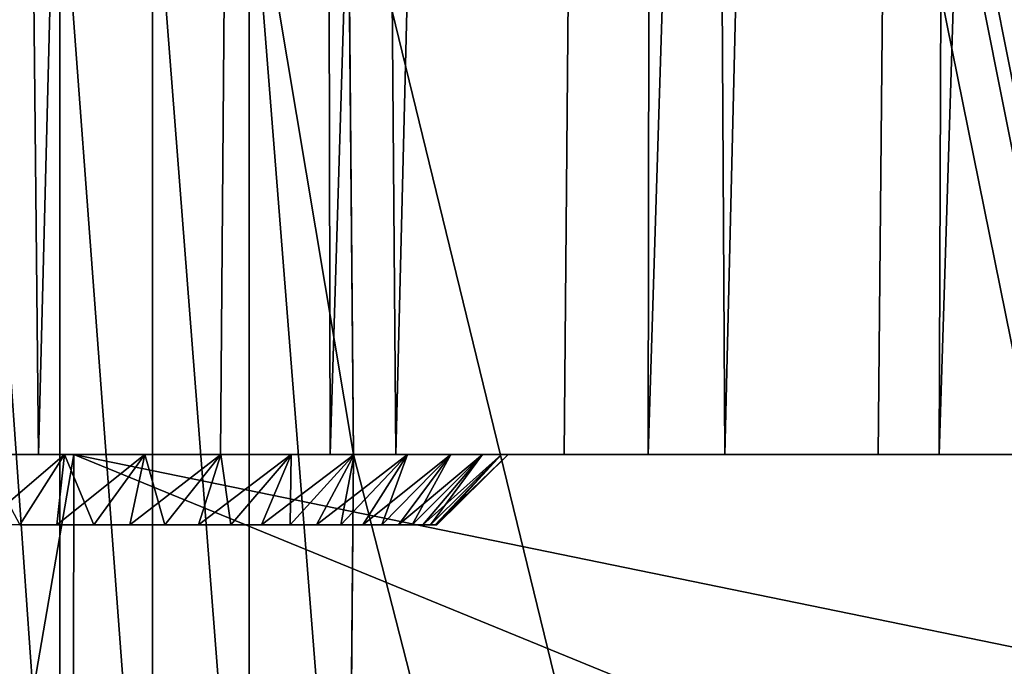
# Model space of a CAD drawing. Header units: millimetres. Extents: x -110 to 110, y 0 to 80.
# Tile 397 of 439: x 95.61 to 98.42, y 39.4 to 41.24. Entities that reach past the tile are written whole.
import ezdxf

# ---------------------------------------------------------------- set-up
doc = ezdxf.new("R2010")
doc.units = ezdxf.units.MM
doc.header["$LTSCALE"] = 59.460957
for name, color, linetype in [('180', 7, 'CONTINUOUS'), ('24', 7, 'CONTINUOUS'), ('28', 7, 'CONTINUOUS'), ('304', 7, 'CONTINUOUS'), ('306', 7, 'CONTINUOUS'), ('307', 7, 'CONTINUOUS'), ('310', 7, 'CONTINUOUS'), ('311', 7, 'CONTINUOUS'), ('316', 7, 'CONTINUOUS'), ('317', 7, 'CONTINUOUS'), ('320', 7, 'CONTINUOUS'), ('321', 7, 'CONTINUOUS'), ('4', 7, 'CONTINUOUS'), ('6', 7, 'CONTINUOUS')]:
    doc.layers.add(name, color=color, linetype=linetype)

msp = doc.modelspace()

# ---------------------------------------------------------------- linework, layer by layer
at = {"layer": '180', "color": 7, "linetype": 'CONTINUOUS'}
for points in [[(95.7213, 41.7667, 54.8232), (95.4729, 41.7624, 54.6893), (95.7213, 38.2333, 54.8232), (95.7213, 41.7667, 54.8232)], [(95.7213, 38.2333, 54.8232), (95.4729, 41.7624, 54.6893), (95.4729, 38.2376, 54.6893), (95.7213, 38.2333, 54.8232)], [(95.986, 41.7713, 54.9208), (95.7213, 41.7667, 54.8232), (95.986, 38.2287, 54.9208), (95.986, 41.7713, 54.9208)], [(95.986, 38.2287, 54.9208), (95.7213, 41.7667, 54.8232), (95.7213, 38.2333, 54.8232), (95.986, 38.2287, 54.9208)], [(96.2619, 41.7762, 54.9801), (95.986, 41.7713, 54.9208), (96.2619, 38.2238, 54.9801), (96.2619, 41.7762, 54.9801)], [(96.2619, 38.2238, 54.9801), (95.986, 41.7713, 54.9208), (95.986, 38.2287, 54.9208), (96.2619, 38.2238, 54.9801)], [(96.5589, 40, 55), (96.5433, 41.7811, 55), (96.2619, 41.7762, 54.9801), (96.5589, 40, 55)], [(96.5433, 38.2189, 55), (96.2619, 41.7762, 54.9801), (96.2619, 38.2238, 54.9801), (96.5433, 38.2189, 55)], [(96.5433, 38.2189, 55), (96.5589, 40, 55), (96.2619, 41.7762, 54.9801), (96.5433, 38.2189, 55)]]:
    msp.add_3dface(points, dxfattribs=at)
at = {"layer": '24', "color": 7, "linetype": 'CONTINUOUS'}
for points in [[(95.1238, 40, -43.7731), (95.661, 40, -43.3776), (95.3411, 70.7052, -44.275), (95.1238, 40, -43.7731)], [(95.3411, 70.7052, -44.275), (95.661, 40, -43.3776), (96.4269, 70.7052, -43.4509), (95.3411, 70.7052, -44.275)], [(95.661, 40, -43.3776), (96.18, 40, -42.9585), (96.4269, 70.7052, -43.4509), (95.661, 40, -43.3776)], [(96.18, 40, -42.9585), (96.6799, 40, -42.5168), (96.4269, 70.7052, -43.4509), (96.18, 40, -42.9585)], [(96.4269, 70.7052, -43.4509), (96.6799, 40, -42.5168), (97.4362, 70.7052, -42.5348), (96.4269, 70.7052, -43.4509)], [(96.6799, 40, -42.5168), (97.1597, 40, -42.0533), (97.4362, 70.7052, -42.5348), (96.6799, 40, -42.5168)], [(97.1597, 40, -42.0533), (97.6183, 40, -41.5689), (97.4362, 70.7052, -42.5348), (97.1597, 40, -42.0533)], [(97.4362, 70.7052, -42.5348), (97.6183, 40, -41.5689), (98.3613, 70.7052, -41.5337), (97.4362, 70.7052, -42.5348)], [(97.6183, 40, -41.5689), (98.055, 40, -41.0646), (98.3613, 70.7052, -41.5337), (97.6183, 40, -41.5689)], [(98.055, 40, -41.0646), (98.4689, 40, -40.5414), (98.3613, 70.7052, -41.5337), (98.055, 40, -41.0646)], [(98.3613, 70.7052, -41.5337), (98.4689, 40, -40.5414), (99.1951, 70.7052, -40.4554), (98.3613, 70.7052, -41.5337)]]:
    msp.add_3dface(points, dxfattribs=at)
at = {"layer": '28', "color": 7, "linetype": 'CONTINUOUS'}
for points in [[(96.4269, 70.7052, 43.4509), (95.5141, 40, 43.4894), (95.3411, 70.7052, 44.275), (96.4269, 70.7052, 43.4509)], [(96.4922, 40, 42.6873), (95.5141, 40, 43.4894), (96.4269, 70.7052, 43.4509), (96.4922, 40, 42.6873)], [(97.4362, 70.7052, 42.5348), (96.4922, 40, 42.6873), (96.4269, 70.7052, 43.4509), (97.4362, 70.7052, 42.5348)], [(97.3993, 40, 41.8056), (96.4922, 40, 42.6873), (97.4362, 70.7052, 42.5348), (97.3993, 40, 41.8056)], [(98.3613, 70.7052, 41.5337), (97.3993, 40, 41.8056), (97.4362, 70.7052, 42.5348), (98.3613, 70.7052, 41.5337)], [(98.2289, 40, 40.8506), (97.3993, 40, 41.8056), (98.3613, 70.7052, 41.5337), (98.2289, 40, 40.8506)], [(99.1951, 70.7052, 40.4554), (98.2289, 40, 40.8506), (98.3613, 70.7052, 41.5337), (99.1951, 70.7052, 40.4554)], [(98.975, 40, 39.8291), (98.2289, 40, 40.8506), (99.1951, 70.7052, 40.4554), (98.975, 40, 39.8291)]]:
    msp.add_3dface(points, dxfattribs=at)
at = {"layer": '304', "color": 7, "linetype": 'CONTINUOUS'}
for points in [[(95.661, 40, -43.3776), (95.1238, 40, -43.7731), (95.5, 40, -40.5), (95.661, 40, -43.3776)], [(95.4127, 40, -36.0013), (95.7615, 40, -36.0114), (95.5, 40, -37.5), (95.4127, 40, -36.0013)], [(95.7615, 40, 36.0114), (95.4127, 40, 36.0013), (95.7346, 40, 37.5185), (95.7615, 40, 36.0114)], [(95.7346, 40, 37.5185), (95.4127, 40, 36.0013), (95.5, 40, 37.5), (95.7346, 40, 37.5185)], [(95.5, 40, -37.5), (95.7615, 40, -36.0114), (95.7346, 40, -37.5185), (95.5, 40, -37.5)], [(95.7346, 40, -40.4815), (95.661, 40, -43.3776), (95.5, 40, -40.5), (95.7346, 40, -40.4815)], [(95.5, 40, 40.5), (95.5141, 40, 43.4894), (95.7346, 40, 40.4815), (95.5, 40, 40.5)], [(95.5141, 40, 43.4894), (96.4922, 40, 42.6873), (95.7346, 40, 40.4815), (95.5141, 40, 43.4894)], [(96.18, 40, -42.9585), (95.661, 40, -43.3776), (95.9635, 40, -40.4266), (96.18, 40, -42.9585)], [(95.9635, 40, -40.4266), (95.661, 40, -43.3776), (95.7346, 40, -40.4815), (95.9635, 40, -40.4266)], [(95.7346, 40, -37.5185), (95.7615, 40, -36.0114), (95.9635, 40, -37.5734), (95.7346, 40, -37.5185)], [(95.9635, 40, 37.5734), (95.7615, 40, 36.0114), (95.7346, 40, 37.5185), (95.9635, 40, 37.5734)], [(95.7346, 40, 40.4815), (96.4922, 40, 42.6873), (95.9635, 40, 40.4266), (95.7346, 40, 40.4815)], [(96.8365, 40, 38.319), (95.7615, 40, 36.0114), (96.7135, 40, 38.1183), (96.8365, 40, 38.319)], [(96.7135, 40, 38.1183), (95.7615, 40, 36.0114), (96.5607, 40, 37.9393), (96.7135, 40, 38.1183)], [(96.5607, 40, 37.9393), (95.7615, 40, 36.0114), (96.3817, 40, 37.7865), (96.5607, 40, 37.9393)], [(96.3817, 40, 37.7865), (95.7615, 40, 36.0114), (96.181, 40, 37.6635), (96.3817, 40, 37.7865)], [(96.181, 40, 37.6635), (95.7615, 40, 36.0114), (95.9635, 40, 37.5734), (96.181, 40, 37.6635)], [(95.7615, 40, -36.0114), (100.6631, 40, -36.4403), (95.9635, 40, -37.5734), (95.7615, 40, -36.0114)], [(98.2289, 40, 40.8506), (98.975, 40, 39.8291), (95.7615, 40, 36.0114), (98.2289, 40, 40.8506)], [(98.2289, 40, 40.8506), (95.7615, 40, 36.0114), (96.8365, 40, 38.319), (98.2289, 40, 40.8506)], [(98.975, 40, 39.8291), (99.6325, 40, 38.7483), (95.7615, 40, 36.0114), (98.975, 40, 39.8291)], [(99.6325, 40, 38.7483), (100.1965, 40, 37.616), (95.7615, 40, 36.0114), (99.6325, 40, 38.7483)], [(100.1965, 40, 37.616), (100.6631, 40, 36.4403), (95.7615, 40, 36.0114), (100.1965, 40, 37.616)], [(96.181, 40, -40.3365), (96.18, 40, -42.9585), (95.9635, 40, -40.4266), (96.181, 40, -40.3365)], [(95.9635, 40, -37.5734), (100.6631, 40, -36.4403), (96.181, 40, -37.6635), (95.9635, 40, -37.5734)], [(95.9635, 40, 40.4266), (96.4922, 40, 42.6873), (96.181, 40, 40.3365), (95.9635, 40, 40.4266)], [(96.6799, 40, -42.5168), (96.18, 40, -42.9585), (96.5607, 40, -40.0607), (96.6799, 40, -42.5168)], [(96.5607, 40, -40.0607), (96.18, 40, -42.9585), (96.3817, 40, -40.2135), (96.5607, 40, -40.0607)], [(96.3817, 40, -40.2135), (96.18, 40, -42.9585), (96.181, 40, -40.3365), (96.3817, 40, -40.2135)], [(96.181, 40, -37.6635), (100.6631, 40, -36.4403), (96.3817, 40, -37.7865), (96.181, 40, -37.6635)], [(96.181, 40, 40.3365), (96.4922, 40, 42.6873), (96.3817, 40, 40.2135), (96.181, 40, 40.3365)], [(96.3817, 40, -37.7865), (100.6631, 40, -36.4403), (96.5607, 40, -37.9393), (96.3817, 40, -37.7865)], [(96.3817, 40, 40.2135), (96.4922, 40, 42.6873), (96.5607, 40, 40.0607), (96.3817, 40, 40.2135)], [(96.4922, 40, 42.6873), (97.3993, 40, 41.8056), (96.5607, 40, 40.0607), (96.4922, 40, 42.6873)], [(96.7135, 40, -39.8817), (96.6799, 40, -42.5168), (96.5607, 40, -40.0607), (96.7135, 40, -39.8817)], [(96.5607, 40, -37.9393), (100.6631, 40, -36.4403), (96.7135, 40, -38.1183), (96.5607, 40, -37.9393)], [(96.5607, 40, 40.0607), (97.3993, 40, 41.8056), (96.7135, 40, 39.8817), (96.5607, 40, 40.0607)], [(97.1597, 40, -42.0533), (96.6799, 40, -42.5168), (96.9815, 40, -39.2346), (97.1597, 40, -42.0533)], [(96.9815, 40, -39.2346), (96.6799, 40, -42.5168), (96.9266, 40, -39.4635), (96.9815, 40, -39.2346)], [(96.9266, 40, -39.4635), (96.6799, 40, -42.5168), (96.8365, 40, -39.681), (96.9266, 40, -39.4635)], [(96.8365, 40, -39.681), (96.6799, 40, -42.5168), (96.7135, 40, -39.8817), (96.8365, 40, -39.681)], [(96.7135, 40, -38.1183), (100.6631, 40, -36.4403), (96.8365, 40, -38.319), (96.7135, 40, -38.1183)], [(96.7135, 40, 39.8817), (97.3993, 40, 41.8056), (96.8365, 40, 39.681), (96.7135, 40, 39.8817)], [(96.8365, 40, -38.319), (100.6631, 40, -36.4403), (96.9266, 40, -38.5365), (96.8365, 40, -38.319)], [(96.8365, 40, 39.681), (97.3993, 40, 41.8056), (96.9266, 40, 39.4635), (96.8365, 40, 39.681)], [(96.9266, 40, 38.5365), (98.2289, 40, 40.8506), (96.8365, 40, 38.319), (96.9266, 40, 38.5365)], [(96.9266, 40, -38.5365), (100.6631, 40, -36.4403), (96.9815, 40, -38.7654), (96.9266, 40, -38.5365)], [(96.9266, 40, 39.4635), (97.3993, 40, 41.8056), (96.9815, 40, 39.2346), (96.9266, 40, 39.4635)], [(96.9815, 40, 38.7654), (98.2289, 40, 40.8506), (96.9266, 40, 38.5365), (96.9815, 40, 38.7654)], [(97, 40, -39), (97.1597, 40, -42.0533), (96.9815, 40, -39.2346), (97, 40, -39)], [(100.6631, 40, -36.4403), (97, 40, -39), (96.9815, 40, -38.7654), (100.6631, 40, -36.4403)], [(97.3993, 40, 41.8056), (98.2289, 40, 40.8506), (96.9815, 40, 38.7654), (97.3993, 40, 41.8056)], [(97, 40, 39), (97.3993, 40, 41.8056), (96.9815, 40, 38.7654), (97, 40, 39)], [(97.3993, 40, 41.8056), (97, 40, 39), (96.9815, 40, 39.2346), (97.3993, 40, 41.8056)], [(100.6631, 40, -36.4403), (97.1597, 40, -42.0533), (97, 40, -39), (100.6631, 40, -36.4403)], [(100.6631, 40, -36.4403), (97.6183, 40, -41.5689), (97.1597, 40, -42.0533), (100.6631, 40, -36.4403)], [(100.6631, 40, -36.4403), (98.055, 40, -41.0646), (97.6183, 40, -41.5689), (100.6631, 40, -36.4403)], [(100.6631, 40, -36.4403), (98.4689, 40, -40.5414), (98.055, 40, -41.0646), (100.6631, 40, -36.4403)]]:
    msp.add_3dface(points, dxfattribs=at)
at = {"layer": '306', "color": 7, "linetype": 'CONTINUOUS'}
for points in [[(95.4127, 40, 36.0013), (95.7615, 40, 36.0114), (95.4138, 37.9825, 36.0365), (95.4127, 40, 36.0013)], [(95.4138, 37.9825, 36.0365), (95.7615, 40, 36.0114), (95.7584, 37.9825, 36.0465), (95.4138, 37.9825, 36.0365)]]:
    msp.add_3dface(points, dxfattribs=at)
at = {"layer": '307', "color": 7, "linetype": 'CONTINUOUS'}
for points in [[(100.6631, 40, 36.4403), (100.6752, 38.9922, 36.459), (95.7584, 37.9825, 36.0465), (100.6631, 40, 36.4403)], [(95.7615, 40, 36.0114), (100.6631, 40, 36.4403), (95.7584, 37.9825, 36.0465), (95.7615, 40, 36.0114)]]:
    msp.add_3dface(points, dxfattribs=at)
at = {"layer": '310', "color": 7, "linetype": 'CONTINUOUS'}
for points in [[(95.7346, 40, -40.4815), (95.5, 40, -40.5), (95.6071, 39.8, -40.2921), (95.7346, 40, -40.4815)], [(95.7134, 39.8, -40.2788), (95.7346, 40, -40.4815), (95.6071, 39.8, -40.2921), (95.7134, 39.8, -40.2788)], [(95.8183, 39.8, -40.2568), (95.7346, 40, -40.4815), (95.7134, 39.8, -40.2788), (95.8183, 39.8, -40.2568)], [(95.9635, 40, -40.4266), (95.7346, 40, -40.4815), (95.8183, 39.8, -40.2568), (95.9635, 40, -40.4266)], [(95.921, 39.8, -40.2263), (95.9635, 40, -40.4266), (95.8183, 39.8, -40.2568), (95.921, 39.8, -40.2263)], [(96.0208, 39.8, -40.1873), (95.9635, 40, -40.4266), (95.921, 39.8, -40.2263), (96.0208, 39.8, -40.1873)], [(96.181, 40, -40.3365), (95.9635, 40, -40.4266), (96.0208, 39.8, -40.1873), (96.181, 40, -40.3365)], [(96.1171, 39.8, -40.1402), (96.181, 40, -40.3365), (96.0208, 39.8, -40.1873), (96.1171, 39.8, -40.1402)], [(96.2091, 39.8, -40.0854), (96.181, 40, -40.3365), (96.1171, 39.8, -40.1402), (96.2091, 39.8, -40.0854)], [(96.3817, 40, -40.2135), (96.181, 40, -40.3365), (96.2091, 39.8, -40.0854), (96.3817, 40, -40.2135)], [(96.2963, 39.8, -40.0231), (96.3817, 40, -40.2135), (96.2091, 39.8, -40.0854), (96.2963, 39.8, -40.0231)], [(96.3781, 39.8, -39.9539), (96.3817, 40, -40.2135), (96.2963, 39.8, -40.0231), (96.3781, 39.8, -39.9539)], [(96.4539, 39.8, -39.8781), (96.5607, 40, -40.0607), (96.3781, 39.8, -39.9539), (96.4539, 39.8, -39.8781)], [(96.5607, 40, -40.0607), (96.3817, 40, -40.2135), (96.3781, 39.8, -39.9539), (96.5607, 40, -40.0607)], [(96.5231, 39.8, -39.7963), (96.5607, 40, -40.0607), (96.4539, 39.8, -39.8781), (96.5231, 39.8, -39.7963)], [(96.7135, 40, -39.8817), (96.5607, 40, -40.0607), (96.5231, 39.8, -39.7963), (96.7135, 40, -39.8817)], [(96.5854, 39.8, -39.7091), (96.7135, 40, -39.8817), (96.5231, 39.8, -39.7963), (96.5854, 39.8, -39.7091)], [(96.6402, 39.8, -39.6171), (96.7135, 40, -39.8817), (96.5854, 39.8, -39.7091), (96.6402, 39.8, -39.6171)], [(96.8365, 40, -39.681), (96.7135, 40, -39.8817), (96.6402, 39.8, -39.6171), (96.8365, 40, -39.681)], [(96.6873, 39.8, -39.5208), (96.8365, 40, -39.681), (96.6402, 39.8, -39.6171), (96.6873, 39.8, -39.5208)], [(96.7263, 39.8, -39.421), (96.8365, 40, -39.681), (96.6873, 39.8, -39.5208), (96.7263, 39.8, -39.421)], [(96.9266, 40, -39.4635), (96.8365, 40, -39.681), (96.7263, 39.8, -39.421), (96.9266, 40, -39.4635)], [(96.7568, 39.8, -39.3183), (96.9266, 40, -39.4635), (96.7263, 39.8, -39.421), (96.7568, 39.8, -39.3183)], [(96.7788, 39.8, -39.2134), (96.9266, 40, -39.4635), (96.7568, 39.8, -39.3183), (96.7788, 39.8, -39.2134)], [(96.7921, 39.8, -39.1071), (96.9815, 40, -39.2346), (96.7788, 39.8, -39.2134), (96.7921, 39.8, -39.1071)], [(96.9815, 40, -39.2346), (96.9266, 40, -39.4635), (96.7788, 39.8, -39.2134), (96.9815, 40, -39.2346)], [(96.7965, 39.8, -39), (96.9815, 40, -39.2346), (96.7921, 39.8, -39.1071), (96.7965, 39.8, -39)], [(97, 40, -39), (96.9815, 40, -39.2346), (96.7965, 39.8, -39), (97, 40, -39)]]:
    msp.add_3dface(points, dxfattribs=at)
at = {"layer": '311', "color": 7, "linetype": 'CONTINUOUS'}
for points in [[(95.5, 39.8, -37.7035), (95.7346, 40, -37.5185), (95.6071, 39.8, -37.7079), (95.5, 39.8, -37.7035)], [(95.5, 40, -37.5), (95.7346, 40, -37.5185), (95.5, 39.8, -37.7035), (95.5, 40, -37.5)], [(95.6071, 39.8, -37.7079), (95.7346, 40, -37.5185), (95.7134, 39.8, -37.7212), (95.6071, 39.8, -37.7079)], [(95.7134, 39.8, -37.7212), (95.9635, 40, -37.5734), (95.8183, 39.8, -37.7432), (95.7134, 39.8, -37.7212)], [(95.7346, 40, -37.5185), (95.9635, 40, -37.5734), (95.7134, 39.8, -37.7212), (95.7346, 40, -37.5185)], [(95.8183, 39.8, -37.7432), (95.9635, 40, -37.5734), (95.921, 39.8, -37.7737), (95.8183, 39.8, -37.7432)], [(95.9635, 40, -37.5734), (96.181, 40, -37.6635), (95.921, 39.8, -37.7737), (95.9635, 40, -37.5734)], [(95.921, 39.8, -37.7737), (96.181, 40, -37.6635), (96.0208, 39.8, -37.8127), (95.921, 39.8, -37.7737)], [(96.0208, 39.8, -37.8127), (96.181, 40, -37.6635), (96.1171, 39.8, -37.8598), (96.0208, 39.8, -37.8127)], [(96.181, 40, -37.6635), (96.3817, 40, -37.7865), (96.1171, 39.8, -37.8598), (96.181, 40, -37.6635)], [(96.1171, 39.8, -37.8598), (96.3817, 40, -37.7865), (96.2091, 39.8, -37.9146), (96.1171, 39.8, -37.8598)], [(96.2091, 39.8, -37.9146), (96.3817, 40, -37.7865), (96.2963, 39.8, -37.9769), (96.2091, 39.8, -37.9146)], [(96.3817, 40, -37.7865), (96.5607, 40, -37.9393), (96.2963, 39.8, -37.9769), (96.3817, 40, -37.7865)], [(96.2963, 39.8, -37.9769), (96.5607, 40, -37.9393), (96.3781, 39.8, -38.0461), (96.2963, 39.8, -37.9769)], [(96.3781, 39.8, -38.0461), (96.5607, 40, -37.9393), (96.4539, 39.8, -38.1219), (96.3781, 39.8, -38.0461)], [(96.4539, 39.8, -38.1219), (96.7135, 40, -38.1183), (96.5231, 39.8, -38.2037), (96.4539, 39.8, -38.1219)], [(96.5607, 40, -37.9393), (96.7135, 40, -38.1183), (96.4539, 39.8, -38.1219), (96.5607, 40, -37.9393)], [(96.5231, 39.8, -38.2037), (96.7135, 40, -38.1183), (96.5854, 39.8, -38.2909), (96.5231, 39.8, -38.2037)], [(96.5854, 39.8, -38.2909), (96.8365, 40, -38.319), (96.6402, 39.8, -38.3829), (96.5854, 39.8, -38.2909)], [(96.7135, 40, -38.1183), (96.8365, 40, -38.319), (96.5854, 39.8, -38.2909), (96.7135, 40, -38.1183)], [(96.6402, 39.8, -38.3829), (96.8365, 40, -38.319), (96.6873, 39.8, -38.4792), (96.6402, 39.8, -38.3829)], [(96.8365, 40, -38.319), (96.9266, 40, -38.5365), (96.6873, 39.8, -38.4792), (96.8365, 40, -38.319)], [(96.6873, 39.8, -38.4792), (96.9266, 40, -38.5365), (96.7263, 39.8, -38.579), (96.6873, 39.8, -38.4792)], [(96.7263, 39.8, -38.579), (96.9266, 40, -38.5365), (96.7568, 39.8, -38.6817), (96.7263, 39.8, -38.579)], [(96.9266, 40, -38.5365), (96.9815, 40, -38.7654), (96.7568, 39.8, -38.6817), (96.9266, 40, -38.5365)], [(96.7568, 39.8, -38.6817), (96.9815, 40, -38.7654), (96.7788, 39.8, -38.7866), (96.7568, 39.8, -38.6817)], [(96.7788, 39.8, -38.7866), (96.9815, 40, -38.7654), (96.7921, 39.8, -38.8929), (96.7788, 39.8, -38.7866)], [(97, 40, -39), (96.7965, 39.8, -39), (96.7921, 39.8, -38.8929), (97, 40, -39)], [(96.9815, 40, -38.7654), (97, 40, -39), (96.7921, 39.8, -38.8929), (96.9815, 40, -38.7654)]]:
    msp.add_3dface(points, dxfattribs=at)
at = {"layer": '316', "color": 7, "linetype": 'CONTINUOUS'}
for points in [[(95.7346, 40, 37.5185), (95.5, 40, 37.5), (95.6071, 39.8, 37.7079), (95.7346, 40, 37.5185)], [(95.7134, 39.8, 37.7212), (95.7346, 40, 37.5185), (95.6071, 39.8, 37.7079), (95.7134, 39.8, 37.7212)], [(95.8183, 39.8, 37.7432), (95.7346, 40, 37.5185), (95.7134, 39.8, 37.7212), (95.8183, 39.8, 37.7432)], [(95.9635, 40, 37.5734), (95.7346, 40, 37.5185), (95.8183, 39.8, 37.7432), (95.9635, 40, 37.5734)], [(95.921, 39.8, 37.7737), (95.9635, 40, 37.5734), (95.8183, 39.8, 37.7432), (95.921, 39.8, 37.7737)], [(96.0208, 39.8, 37.8127), (95.9635, 40, 37.5734), (95.921, 39.8, 37.7737), (96.0208, 39.8, 37.8127)], [(96.181, 40, 37.6635), (95.9635, 40, 37.5734), (96.0208, 39.8, 37.8127), (96.181, 40, 37.6635)], [(96.1171, 39.8, 37.8598), (96.181, 40, 37.6635), (96.0208, 39.8, 37.8127), (96.1171, 39.8, 37.8598)], [(96.2091, 39.8, 37.9146), (96.181, 40, 37.6635), (96.1171, 39.8, 37.8598), (96.2091, 39.8, 37.9146)], [(96.3817, 40, 37.7865), (96.181, 40, 37.6635), (96.2091, 39.8, 37.9146), (96.3817, 40, 37.7865)], [(96.2963, 39.8, 37.9769), (96.3817, 40, 37.7865), (96.2091, 39.8, 37.9146), (96.2963, 39.8, 37.9769)], [(96.3781, 39.8, 38.0461), (96.3817, 40, 37.7865), (96.2963, 39.8, 37.9769), (96.3781, 39.8, 38.0461)], [(96.4539, 39.8, 38.1219), (96.5607, 40, 37.9393), (96.3781, 39.8, 38.0461), (96.4539, 39.8, 38.1219)], [(96.5607, 40, 37.9393), (96.3817, 40, 37.7865), (96.3781, 39.8, 38.0461), (96.5607, 40, 37.9393)], [(96.5231, 39.8, 38.2037), (96.5607, 40, 37.9393), (96.4539, 39.8, 38.1219), (96.5231, 39.8, 38.2037)], [(96.7135, 40, 38.1183), (96.5607, 40, 37.9393), (96.5231, 39.8, 38.2037), (96.7135, 40, 38.1183)], [(96.5854, 39.8, 38.2909), (96.7135, 40, 38.1183), (96.5231, 39.8, 38.2037), (96.5854, 39.8, 38.2909)], [(96.6402, 39.8, 38.3829), (96.7135, 40, 38.1183), (96.5854, 39.8, 38.2909), (96.6402, 39.8, 38.3829)], [(96.8365, 40, 38.319), (96.7135, 40, 38.1183), (96.6402, 39.8, 38.3829), (96.8365, 40, 38.319)], [(96.6873, 39.8, 38.4792), (96.8365, 40, 38.319), (96.6402, 39.8, 38.3829), (96.6873, 39.8, 38.4792)], [(96.7263, 39.8, 38.579), (96.8365, 40, 38.319), (96.6873, 39.8, 38.4792), (96.7263, 39.8, 38.579)], [(96.9266, 40, 38.5365), (96.8365, 40, 38.319), (96.7263, 39.8, 38.579), (96.9266, 40, 38.5365)], [(96.7568, 39.8, 38.6817), (96.9266, 40, 38.5365), (96.7263, 39.8, 38.579), (96.7568, 39.8, 38.6817)], [(96.7788, 39.8, 38.7866), (96.9266, 40, 38.5365), (96.7568, 39.8, 38.6817), (96.7788, 39.8, 38.7866)], [(96.9815, 40, 38.7654), (96.9266, 40, 38.5365), (96.7788, 39.8, 38.7866), (96.9815, 40, 38.7654)], [(96.7921, 39.8, 38.8929), (96.9815, 40, 38.7654), (96.7788, 39.8, 38.7866), (96.7921, 39.8, 38.8929)], [(96.7965, 39.8, 39), (96.9815, 40, 38.7654), (96.7921, 39.8, 38.8929), (96.7965, 39.8, 39)], [(97, 40, 39), (96.9815, 40, 38.7654), (96.7965, 39.8, 39), (97, 40, 39)]]:
    msp.add_3dface(points, dxfattribs=at)
at = {"layer": '317', "color": 7, "linetype": 'CONTINUOUS'}
for points in [[(95.5, 39.8, 40.2965), (95.7346, 40, 40.4815), (95.6071, 39.8, 40.2921), (95.5, 39.8, 40.2965)], [(95.5, 40, 40.5), (95.7346, 40, 40.4815), (95.5, 39.8, 40.2965), (95.5, 40, 40.5)], [(95.6071, 39.8, 40.2921), (95.7346, 40, 40.4815), (95.7134, 39.8, 40.2788), (95.6071, 39.8, 40.2921)], [(95.7134, 39.8, 40.2788), (95.9635, 40, 40.4266), (95.8183, 39.8, 40.2568), (95.7134, 39.8, 40.2788)], [(95.7346, 40, 40.4815), (95.9635, 40, 40.4266), (95.7134, 39.8, 40.2788), (95.7346, 40, 40.4815)], [(95.8183, 39.8, 40.2568), (95.9635, 40, 40.4266), (95.921, 39.8, 40.2263), (95.8183, 39.8, 40.2568)], [(95.921, 39.8, 40.2263), (96.181, 40, 40.3365), (96.0208, 39.8, 40.1873), (95.921, 39.8, 40.2263)], [(95.9635, 40, 40.4266), (96.181, 40, 40.3365), (95.921, 39.8, 40.2263), (95.9635, 40, 40.4266)], [(96.0208, 39.8, 40.1873), (96.181, 40, 40.3365), (96.1171, 39.8, 40.1402), (96.0208, 39.8, 40.1873)], [(96.181, 40, 40.3365), (96.3817, 40, 40.2135), (96.1171, 39.8, 40.1402), (96.181, 40, 40.3365)], [(96.1171, 39.8, 40.1402), (96.3817, 40, 40.2135), (96.2091, 39.8, 40.0854), (96.1171, 39.8, 40.1402)], [(96.2091, 39.8, 40.0854), (96.3817, 40, 40.2135), (96.2963, 39.8, 40.0231), (96.2091, 39.8, 40.0854)], [(96.3817, 40, 40.2135), (96.5607, 40, 40.0607), (96.2963, 39.8, 40.0231), (96.3817, 40, 40.2135)], [(96.2963, 39.8, 40.0231), (96.5607, 40, 40.0607), (96.3781, 39.8, 39.9539), (96.2963, 39.8, 40.0231)], [(96.3781, 39.8, 39.9539), (96.5607, 40, 40.0607), (96.4539, 39.8, 39.8781), (96.3781, 39.8, 39.9539)], [(96.5607, 40, 40.0607), (96.7135, 40, 39.8817), (96.4539, 39.8, 39.8781), (96.5607, 40, 40.0607)], [(96.4539, 39.8, 39.8781), (96.7135, 40, 39.8817), (96.5231, 39.8, 39.7963), (96.4539, 39.8, 39.8781)], [(96.5231, 39.8, 39.7963), (96.7135, 40, 39.8817), (96.5854, 39.8, 39.7091), (96.5231, 39.8, 39.7963)], [(96.7135, 40, 39.8817), (96.8365, 40, 39.681), (96.5854, 39.8, 39.7091), (96.7135, 40, 39.8817)], [(96.5854, 39.8, 39.7091), (96.8365, 40, 39.681), (96.6402, 39.8, 39.6171), (96.5854, 39.8, 39.7091)], [(96.6402, 39.8, 39.6171), (96.8365, 40, 39.681), (96.6873, 39.8, 39.5208), (96.6402, 39.8, 39.6171)], [(96.8365, 40, 39.681), (96.9266, 40, 39.4635), (96.6873, 39.8, 39.5208), (96.8365, 40, 39.681)], [(96.6873, 39.8, 39.5208), (96.9266, 40, 39.4635), (96.7263, 39.8, 39.421), (96.6873, 39.8, 39.5208)], [(96.7263, 39.8, 39.421), (96.9266, 40, 39.4635), (96.7568, 39.8, 39.3183), (96.7263, 39.8, 39.421)], [(96.7568, 39.8, 39.3183), (96.9815, 40, 39.2346), (96.7788, 39.8, 39.2134), (96.7568, 39.8, 39.3183)], [(96.9266, 40, 39.4635), (96.9815, 40, 39.2346), (96.7568, 39.8, 39.3183), (96.9266, 40, 39.4635)], [(96.7788, 39.8, 39.2134), (96.9815, 40, 39.2346), (96.7921, 39.8, 39.1071), (96.7788, 39.8, 39.2134)], [(96.9815, 40, 39.2346), (97, 40, 39), (96.7921, 39.8, 39.1071), (96.9815, 40, 39.2346)], [(97, 40, 39), (96.7965, 39.8, 39), (96.7921, 39.8, 39.1071), (97, 40, 39)]]:
    msp.add_3dface(points, dxfattribs=at)
at = {"layer": '320', "color": 7, "linetype": 'CONTINUOUS'}
for points in [[(95.7584, 37.9825, -36.0465), (95.4127, 40, -36.0013), (95.4151, 37.9825, -36.0364), (95.7584, 37.9825, -36.0465)], [(95.7615, 40, -36.0114), (95.4127, 40, -36.0013), (95.7584, 37.9825, -36.0465), (95.7615, 40, -36.0114)]]:
    msp.add_3dface(points, dxfattribs=at)
at = {"layer": '321', "color": 7, "linetype": 'CONTINUOUS'}
for points in [[(100.6873, 37.9825, -36.4777), (95.7615, 40, -36.0114), (95.7584, 37.9825, -36.0465), (100.6873, 37.9825, -36.4777)], [(100.6873, 37.9825, -36.4777), (100.6752, 38.9922, -36.459), (95.7615, 40, -36.0114), (100.6873, 37.9825, -36.4777)], [(100.6631, 40, -36.4403), (95.7615, 40, -36.0114), (100.6752, 38.9922, -36.459), (100.6631, 40, -36.4403)]]:
    msp.add_3dface(points, dxfattribs=at)
at = {"layer": '4', "color": 7, "linetype": 'CONTINUOUS'}
for points in [[(96.1766, 52.5201, 55), (105.7, 4.2827, 55), (105.7, 75.7173, 55), (96.1766, 52.5201, 55)], [(96.1766, 52.5201, 55), (96.329, 51.4905, 55), (105.7, 4.2827, 55), (96.1766, 52.5201, 55)], [(96.329, 51.4905, 55), (96.392, 50.4527, 55), (105.7, 4.2827, 55), (96.329, 51.4905, 55)], [(96.392, 50.4527, 55), (96.5433, 41.7811, 55), (105.7, 4.2827, 55), (96.392, 50.4527, 55)], [(96.5433, 41.7811, 55), (96.5589, 40, 55), (105.7, 4.2827, 55), (96.5433, 41.7811, 55)], [(96.5589, 40, 55), (96.5433, 38.2189, 55), (105.7, 4.2827, 55), (96.5589, 40, 55)]]:
    msp.add_3dface(points, dxfattribs=at)
at = {"layer": '6', "color": 7, "linetype": 'CONTINUOUS'}
for points in [[(110, 0, -55), (-110, 0, -55), (110, 80, -55), (110, 0, -55)], [(110, 80, -55), (-110, 0, -55), (-110, 80, -55), (110, 80, -55)]]:
    msp.add_3dface(points, dxfattribs=at)

doc.saveas('drawing.dxf')
